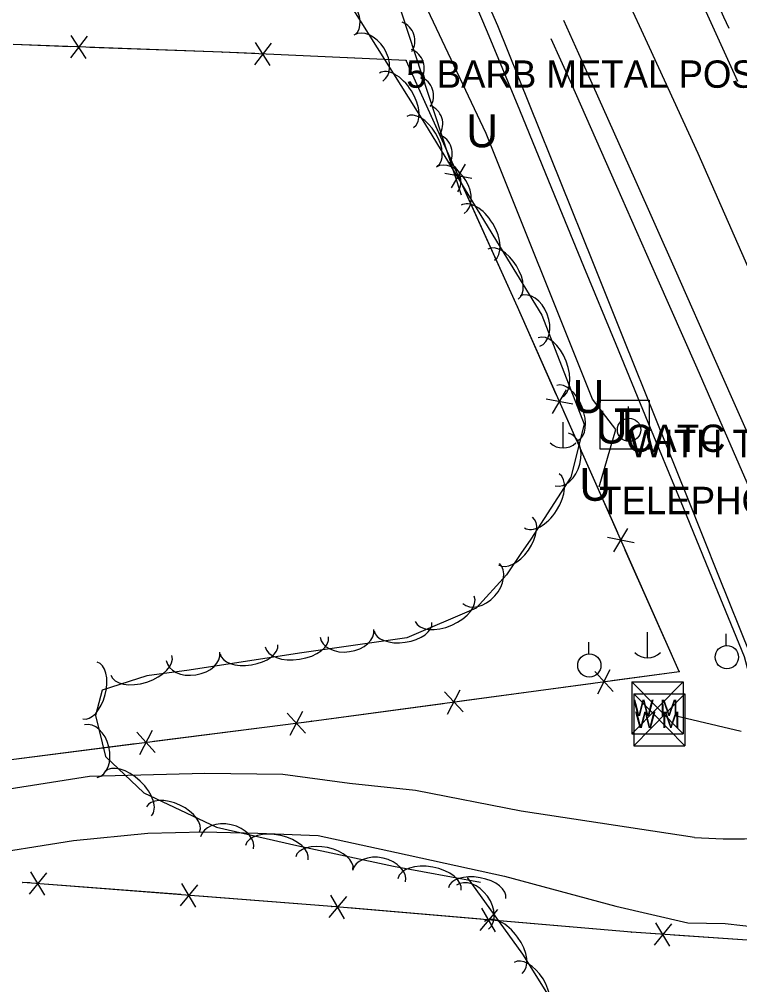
# Model space of a CAD drawing. Extents: x 954793 to 988390, y 1867850 to 1924428.
# Drawn here: x 964724.7 to 964856.4, y 1899937.2 to 1900113.7 of the extents above; entities that cross this region are included whole.
import ezdxf

# ---------------------------------------------------------------- set-up
doc = ezdxf.new("R2010")
doc.units = 0
for name, color, linetype in [('Default', 7, 'Continuous'), ('S_DITCHLINE', 7, 'Continuous'), ('S_DRIVEWAY', 7, 'Continuous'), ('S_EDGE_PAVEMENT', 7, 'Continuous'), ('S_FENCE', 7, 'Continuous'), ('S_FENCE_ANNOT', 7, 'Continuous'), ('S_MSC_PT_SYM', 7, 'Continuous'), ('S_PAVEMENT_CROWN', 7, 'Continuous'), ('S_SHOULDER', 7, 'Continuous'), ('S_TELEPHONE_UTILITIES', 7, 'Continuous'), ('S_TELEPHONE_UTILITIES_ANNOT', 7, 'Continuous'), ('S_TREE', 7, 'Continuous'), ('S_UNDERGROUND_CABLE', 7, 'Continuous'), ('S_UNDERGROUND_CABLE_ANNOT', 7, 'Continuous'), ('S_UTILITY_POLE', 7, 'Continuous'), ('S_UTILITY_POLE_ANNOT', 7, 'Continuous'), ('S_UTL_PT_SYM', 7, 'Continuous'), ('S_WATER_UTILITIES', 7, 'Continuous')]:
    doc.layers.add(name, color=color, linetype=linetype)

msp = doc.modelspace()

# ---------------------------------------------------------------- linework, layer by layer
at = {"layer": 'S_DITCHLINE'}
for points in [[(964866.24, 1899966.52), (964862.31, 1899982.02), (964858.37, 1899997.52), (964852.6, 1900011.89), (964846.83, 1900026.26), (964841.05, 1900040.63), (964835.28, 1900055), (964829.51, 1900069.37), (964823.74, 1900083.74), (964817.96, 1900098.11), (964812.19, 1900112.48), (964804.39, 1900130.33), (964796.58, 1900148.19), (964788.77, 1900166.04), (964780.97, 1900183.89), (964772.83, 1900203.7), (964764.69, 1900223.52), (964756.24, 1900241.07), (964747.8, 1900258.62), (964739.35, 1900276.17), (964730.91, 1900293.72), (964722.46, 1900311.27), (964714.02, 1900328.82), (964705.58, 1900346.37)], [(964865.42, 1899966.3), (964861.36, 1899981.72), (964857.3, 1899997.14), (964851.43, 1900011.41), (964845.55, 1900025.69), (964839.67, 1900039.96), (964833.8, 1900054.23), (964827.92, 1900068.51), (964822.04, 1900082.78), (964816.17, 1900097.05), (964810.29, 1900111.33), (964802.64, 1900129.29), (964794.99, 1900147.25), (964787.33, 1900165.22), (964779.68, 1900183.18), (964771.42, 1900202.81), (964763.16, 1900222.44), (964754.71, 1900240), (964746.26, 1900257.56), (964737.8, 1900275.11), (964729.35, 1900292.67), (964720.9, 1900310.22), (964712.45, 1900327.78), (964703.99, 1900345.33)]]:
    msp.add_lwpolyline(points, dxfattribs=at)
at = {"layer": 'S_DRIVEWAY'}
for points in [[(964848.11, 1899964.11), (964816.43, 1899968.94), (964797.09, 1899972.68), (964785.08, 1899974.01), (964772.87, 1899975.61), (964758.6, 1899975.84), (964737.51, 1899975.26), (964714.69, 1899971.67), (964675.31, 1899963.96)], [(964679.19, 1899953.21), (964716.21, 1899960.66), (964734.62, 1899963.59), (964748.15, 1899964.91), (964758.27, 1899965.16), (964768.27, 1899964.88), (964779.33, 1899964.49), (964793.66, 1899961.36), (964813.39, 1899957.07), (964833.74, 1899951.57), (964846.9, 1899948.5), (964853.76, 1899948.41), (964860.21, 1899947.64), (964867.96, 1899949.3), (964879.1, 1899951.43)]]:
    msp.add_lwpolyline(points, dxfattribs=at)
msp.add_ellipse((964853.32, 1900037.01), major_axis=(92.2, -4.15), ratio=0.791809, start_param=4.691532, end_param=4.918671, dxfattribs=at)
at = {"layer": 'S_EDGE_PAVEMENT'}
for points in [[(964856.03, 1900102.29), (964851.17, 1900113.05), (964842.05, 1900133.24), (964834.59, 1900149.79), (964827.13, 1900166.33), (964819.02, 1900184.19), (964810.92, 1900202.05), (964804.67, 1900215.97), (964798.43, 1900229.9), (964789.69, 1900249.21), (964780.95, 1900268.53), (964770.89, 1900290.7), (964762.58, 1900308.03), (964754.27, 1900325.37), (964745.24, 1900342.26), (964736.21, 1900359.15), (964726.67, 1900375.16), (964717.14, 1900391.17), (964704.89, 1900410.18), (964692.64, 1900429.2), (964681.94, 1900444.58), (964671.24, 1900459.96), (964659, 1900475.53), (964646.77, 1900491.1)], [(964903.33, 1899934.92), (964895.65, 1899952.43), (964887.97, 1899969.94), (964878.88, 1899990.53), (964869.8, 1900011.12), (964860.92, 1900031.11), (964852.05, 1900051.11), (964844.64, 1900067.82), (964837.23, 1900084.54), (964828.61, 1900103.69), (964824.23, 1900113.43)]]:
    msp.add_lwpolyline(points, dxfattribs=at)
at = {"layer": 'S_FENCE'}
for p, q in [((964737.06, 1900110.62), (964734.05, 1900106.62)), ((964736.91, 1900106.52), (964734.19, 1900110.72)), ((964770.72, 1900109.33), (964767.66, 1900105.37)), ((964770.53, 1900105.24), (964767.85, 1900109.46)), ((964761.8, 1900107.69), (964723.56, 1900109.05)), ((964795.42, 1900106.16), (964761.8, 1900107.69)), ((964815.76, 1900061.09), (964795.42, 1900106.16)), ((964803.68, 1900082.87), (964806.24, 1900087.17)), ((964807.42, 1900084.56), (964802.5, 1900085.49)), ((964845.32, 1899994.48), (964815.76, 1900061.09)), ((964822.15, 1900041.65), (964824.73, 1900045.94)), ((964825.89, 1900043.31), (964820.98, 1900044.27)), ((964833.38, 1900016.34), (964835.96, 1900020.62)), ((964837.12, 1900018), (964832.22, 1900018.96)), ((964778.11, 1899985.37), (964845.32, 1899994.48)), ((964829.88, 1899994.45), (964833.27, 1899990.78)), ((964830.43, 1899990.4), (964832.72, 1899994.84)), ((964802.98, 1899986.68), (964805.28, 1899991.12)), ((964802.43, 1899990.74), (964805.83, 1899987.06)), ((964773.66, 1899986.87), (964777.02, 1899983.17)), ((964774.18, 1899982.81), (964776.5, 1899987.23)), ((964721.82, 1899978.22), (964778.11, 1899985.37)), ((964746.19, 1899983.38), (964749.55, 1899979.68)), ((964746.7, 1899979.32), (964749.03, 1899983.74)), ((964729.64, 1899957.64), (964726.46, 1899953.78)), ((964729.32, 1899953.56), (964726.78, 1899957.86)), ((964781.84, 1899951.51), (964725.3, 1899955.92)), ((964756.93, 1899951.4), (964754.39, 1899955.71)), ((964757.25, 1899955.49), (964754.07, 1899951.62)), ((964784.49, 1899953.34), (964781.28, 1899949.5)), ((964784.14, 1899949.26), (964781.63, 1899953.59)), ((964836.64, 1899946.8), (964781.84, 1899951.51)), ((964812.08, 1899950.97), (964808.87, 1899947.13)), ((964811.73, 1899946.89), (964809.22, 1899951.21)), ((964843.63, 1899944.26), (964841.05, 1899948.55)), ((964868.54, 1899944.59), (964836.64, 1899946.8)), ((964843.91, 1899948.35), (964840.77, 1899944.46))]:
    msp.add_line(p, q, dxfattribs=at)
for points in [[(964734.12, 1900108.67), (964723.56, 1900109.05)], [(964761.8, 1900107.69), (964737.55, 1900108.55)], [(964767.76, 1900107.42), (964761.8, 1900107.69)], [(964795.42, 1900106.16), (964771.19, 1900107.26)], [(964804.37, 1900086.33), (964795.42, 1900106.16)], [(964815.76, 1900061.09), (964805.78, 1900083.2)], [(964822.85, 1900045.1), (964815.76, 1900061.09)], [(964834.09, 1900019.79), (964824.25, 1900041.97)], [(964845.32, 1899994.48), (964835.48, 1900016.65)], [(964832.99, 1899992.81), (964845.32, 1899994.48)], [(964805.55, 1899989.09), (964829.59, 1899992.35)], [(964778.11, 1899985.37), (964802.15, 1899988.63)], [(964749.29, 1899981.71), (964773.36, 1899984.77)], [(964776.76, 1899985.2), (964778.11, 1899985.37)], [(964721.82, 1899978.22), (964745.88, 1899981.28)], [(964726.62, 1899955.82), (964725.3, 1899955.92)], [(964754.23, 1899953.67), (964730.05, 1899955.55)], [(964781.84, 1899951.51), (964757.65, 1899953.4)], [(964809.05, 1899949.17), (964784.88, 1899951.25)], [(964836.64, 1899946.8), (964812.47, 1899948.88)], [(964840.91, 1899946.5), (964836.64, 1899946.8)], [(964868.54, 1899944.59), (964844.34, 1899946.27)]]:
    msp.add_lwpolyline(points, dxfattribs=at)
at = {"layer": 'S_MSC_PT_SYM'}
for points in [[(964761.8, 1900107.69), (964761.8, 1900107.74), (964761.8, 1900107.69), (964761.75, 1900107.69), (964761.8, 1900107.69), (964761.8, 1900107.64), (964761.8, 1900107.69), (964761.85, 1900107.69)], [(964795.42, 1900106.16), (964795.42, 1900106.21), (964795.42, 1900106.16), (964795.37, 1900106.16), (964795.42, 1900106.16), (964795.42, 1900106.11), (964795.42, 1900106.16), (964795.47, 1900106.16)], [(964815.76, 1900061.09), (964815.76, 1900061.14), (964815.76, 1900061.09), (964815.71, 1900061.09), (964815.76, 1900061.09), (964815.76, 1900061.04), (964815.76, 1900061.09), (964815.81, 1900061.09)], [(964845.32, 1899994.48), (964845.32, 1899994.53), (964845.32, 1899994.48), (964845.27, 1899994.48), (964845.32, 1899994.48), (964845.32, 1899994.43), (964845.32, 1899994.48), (964845.37, 1899994.48)], [(964778.11, 1899985.37), (964778.11, 1899985.42), (964778.11, 1899985.37), (964778.06, 1899985.37), (964778.11, 1899985.37), (964778.11, 1899985.32), (964778.11, 1899985.37), (964778.16, 1899985.37)], [(964725.3, 1899955.92), (964725.3, 1899955.97), (964725.3, 1899955.92), (964725.25, 1899955.92), (964725.3, 1899955.92), (964725.3, 1899955.87), (964725.3, 1899955.92), (964725.35, 1899955.92)], [(964781.84, 1899951.51), (964781.84, 1899951.56), (964781.84, 1899951.51), (964781.79, 1899951.51), (964781.84, 1899951.51), (964781.84, 1899951.46), (964781.84, 1899951.51), (964781.89, 1899951.51)], [(964836.64, 1899946.8), (964836.64, 1899946.85), (964836.64, 1899946.8), (964836.59, 1899946.8), (964836.64, 1899946.8), (964836.64, 1899946.75), (964836.64, 1899946.8), (964836.69, 1899946.8)]]:
    msp.add_lwpolyline(points, dxfattribs=at)
at = {"layer": 'S_PAVEMENT_CROWN'}
msp.add_lwpolyline([(964923.25, 1899920.03), (964914.24, 1899939.9), (964907.06, 1899957.13), (964899.87, 1899974.37), (964890.65, 1899995.2), (964881.42, 1900016.03), (964872.41, 1900035.94), (964863.4, 1900055.86), (964856.11, 1900072.52), (964848.82, 1900089.17), (964839.92, 1900108.5), (964831.01, 1900127.83), (964823.68, 1900144.7), (964816.34, 1900161.57), (964808.19, 1900179.42), (964800.04, 1900197.27), (964793.91, 1900210.97), (964787.78, 1900224.66), (964778.81, 1900244.29), (964769.83, 1900263.92), (964759.86, 1900285.65), (964751.77, 1900302.66), (964743.68, 1900319.67), (964734.84, 1900336.51)], dxfattribs=at)
at = {"layer": 'S_SHOULDER'}
for points in [[(964854.44, 1900111.98), (964853.5, 1900114.09), (964844.46, 1900134.29), (964837.15, 1900150.86), (964829.83, 1900167.42), (964821.89, 1900185.39), (964813.96, 1900203.36)], [(964881.22, 1899975.59), (964873.67, 1899992.73), (964866.12, 1900009.87), (964857.36, 1900029.9), (964848.59, 1900049.92), (964841.27, 1900066.53), (964833.95, 1900083.14), (964825.43, 1900102.28), (964821.95, 1900110.1)]]:
    msp.add_lwpolyline(points, dxfattribs=at)
at = {"layer": 'S_TELEPHONE_UTILITIES'}
msp.add_lwpolyline([(964830.86, 1900035.08), (964830.86, 1900044.08), (964839.86, 1900044.08), (964839.86, 1900035.08)], close=True, dxfattribs=at)
at = {"layer": 'S_TREE'}
for points in [[(964719.28, 1900291.92), (964754.02, 1900222.2), (964777.79, 1900166.07), (964805.48, 1900081.6)], [(964782.8, 1900120.14), (964798.76, 1900094.7), (964813.27, 1900070.91), (964820.21, 1900059.57), (964827.97, 1900039.7), (964825.53, 1900030), (964818.22, 1900018.64), (964816.38, 1900016.03), (964813.78, 1900012.15), (964808.2, 1900006.06), (964795.54, 1900000.62), (964775.93, 1899997.81), (964755.73, 1899994.69), (964747.99, 1899993.69), (964739.82, 1899991.07), (964738.64, 1899986.42), (964740.45, 1899978.92), (964747.45, 1899972.28), (964760.74, 1899966.03), (964775.41, 1899962.68), (964793.12, 1899958.89), (964809.03, 1899955.97)], [(964806.56, 1899956.79), (964816.7, 1899942.78), (964828.41, 1899924.11), (964845.34, 1899907.48), (964866.18, 1899894.91), (964882.15, 1899879.86), (964893.45, 1899863.54), (964900.68, 1899845.65), (964898.76, 1899831.42), (964893.69, 1899821.93), (964887.8, 1899815.17), (964876.59, 1899808.79), (964866.91, 1899803.59), (964858.53, 1899796.32), (964849.48, 1899789.06), (964842.01, 1899782.15), (964833.96, 1899775.97), (964822.07, 1899770.14), (964806.61, 1899766.06), (964790.41, 1899761.74), (964777.17, 1899755.66)]]:
    msp.add_lwpolyline(points, dxfattribs=at)
for centre in [(964793.38, 1900109.74), (964795.09, 1900104.75), (964796.78, 1900099.72), (964798.47, 1900094.55), (964800.2, 1900089.17), (964801.79, 1900084.08)]:
    msp.add_arc(centre, 3.64, 327.3537, 68.9506, dxfattribs=at)
for centre, major_axis, ratio in [((964783.24, 1900115.45), (-2.84, 4.53), 0.540699), ((964788.49, 1900106.58), (-2.63, 4.2), 0.685311), ((964793.64, 1900098.88), (-3.12, 4.97), 0.55008), ((964798.31, 1900091.38), (-2.78, 4.56), 0.540699), ((964803.45, 1900082.44), (-2.58, 4.23), 0.685311), ((964808.49, 1900074.67), (-3.05, 5.01), 0.55008), ((964813.11, 1900067.1), (-2.79, 4.56), 0.540699), ((964818.05, 1900058.54), (-1.8, 4.62), 0.685311), ((964821.66, 1900050.01), (-2.13, 5.47), 0.55008), ((964824.89, 1900041.75), (-1.94, 4.98), 0.540699), ((964823.88, 1900033.22), (1.21, 4.81), 0.685311), ((964820.21, 1900025.65), (3.17, 4.94), 0.55008), ((964815.4, 1900018.32), (3.08, 4.37), 0.540699), ((964809.1, 1900010.56), (3.35, 3.65), 0.685311), ((964802.47, 1900005.9), (5.39, 2.32), 0.55008), ((964794.83, 1900002.66), (5.29, 0.76), 0.540699), ((964784.59, 1900001.46), (4.91, 0.7), 0.685311), ((964775.44, 1899999.88), (5.8, 0.89), 0.55008), ((964756.45, 1899997.21), (4.9, 0.76), 0.685311), ((964766.68, 1899998.53), (5.28, 0.82), 0.540699), ((964747, 1899995.6), (5.59, 1.79), 0.55008), ((964737.6, 1899990.97), (1.31, 5.18), 0.540699), ((964737.76, 1899979.89), (-1.16, 4.82), 0.685311), ((964744.57, 1899972.09), (-4.26, 4.04), 0.55008), ((964752.8, 1899967.42), (-4.84, 2.28), 0.540699), ((964762.67, 1899963.14), (-4.83, 1.1), 0.685311), ((964771.76, 1899961.34), (-5.72, 1.3), 0.55008), ((964780.45, 1899959.44), (-5.23, 1.12), 0.540699), ((964790.47, 1899957.03), (-4.85, 1.04), 0.685311), ((964799.68, 1899955.53), (-5.77, 1.06), 0.55008), ((964808.4, 1899953.93), (-5.26, 0.97), 0.540699), ((964807.53, 1899951.38), (-2.91, 4.01), 0.685311), ((964813.18, 1899944.03), (-3.44, 4.75), 0.55008), ((964817.98, 1899936.75), (-2.84, 4.53), 0.540699)]:
    msp.add_ellipse(centre, major_axis=major_axis, ratio=ratio, start_param=3.141593, end_param=6.283185, dxfattribs=at)
at = {"layer": 'S_UNDERGROUND_CABLE'}
for p, q in [((964810.04, 1900092.82), (964760.78, 1900196.84)), ((964829.48, 1900044.26), (964810.04, 1900092.82)), ((964833.72, 1900038.68), (964829.48, 1900044.26)), ((964830.72, 1900028.22), (964833.72, 1900038.68))]:
    msp.add_line(p, q, dxfattribs=at)
at = {"layer": 'S_UTILITY_POLE'}
for p, q in [((964836.04, 1900040.78), (964836.04, 1900042.89)), ((964824.03, 1900040.03), (964824.03, 1900035.3)), ((964839.5, 1900001.68), (964839.5, 1899996.95)), ((964828.78, 1899997.71), (964828.78, 1899999.82)), ((964853.93, 1899999.23), (964853.93, 1900001.34))]:
    msp.add_line(p, q, dxfattribs=at)
for centre in [(964836.16, 1900038.64), (964854.05, 1899997.09), (964828.9, 1899995.57)]:
    msp.add_circle(centre, 2.13, dxfattribs=at)
for centre in [(964824.1, 1900038.73), (964839.56, 1900000.38)]:
    msp.add_arc(centre, 3.41, 226.3972, 313.6028, dxfattribs=at)
at = {"layer": 'S_UTL_PT_SYM'}
msp.add_lwpolyline([(964844.55, 1899986.36), (964844.55, 1899986.41), (964844.55, 1899986.36), (964844.5, 1899986.36), (964844.55, 1899986.36), (964844.55, 1899986.31), (964844.55, 1899986.36), (964844.6, 1899986.36)], dxfattribs=at)
at = {"layer": 'S_WATER_UTILITIES'}
for p, q in [((964836.69, 1899992.56), (964846.03, 1899992.56)), ((964836.69, 1899992.56), (964836.69, 1899983.07)), ((964836.69, 1899992.56), (964846.03, 1899983.07)), ((964846.03, 1899992.56), (964836.69, 1899983.07)), ((964846.03, 1899992.56), (964846.03, 1899983.07)), ((964837.03, 1899990.38), (964846.37, 1899990.38)), ((964837.03, 1899990.38), (964837.03, 1899980.89)), ((964837.03, 1899990.38), (964846.37, 1899980.89)), ((964846.37, 1899990.38), (964837.03, 1899980.89)), ((964846.37, 1899990.38), (964846.37, 1899980.89)), ((964856.65, 1899983.51), (964844.55, 1899986.36)), ((964836.69, 1899983.07), (964846.03, 1899983.07)), ((964837.03, 1899980.89), (964846.37, 1899980.89))]:
    msp.add_line(p, q, dxfattribs=at)

# ---------------------------------------------------------------- texts
at = {"layer": 'Default'}
for p in [(964806.41, 1900090.28), (964825.85, 1900041.72), (964830.09, 1900036.14), (964827.09, 1900025.67)]:
    msp.add_text('U', height=6, rotation=360, dxfattribs=at).set_placement(p)
at = {"layer": 'S_FENCE_ANNOT'}
msp.add_text('5 BARB METAL POST CN:GOOD', height=5, dxfattribs=at).set_placement((964795.42, 1900101.16))
at = {"layer": 'S_TELEPHONE_UTILITIES'}
msp.add_text('T', height=6, rotation=360, dxfattribs=at).set_placement((964833.42, 1900036.58))
at = {"layer": 'S_TELEPHONE_UTILITIES_ANNOT'}
msp.add_text('CATC', height=5, dxfattribs=at).set_placement((964835.59, 1900034.6))
at = {"layer": 'S_UNDERGROUND_CABLE_ANNOT'}
msp.add_text('TELEPHONE CATC', height=5, dxfattribs=at).set_placement((964830.72, 1900023.22))
at = {"layer": 'S_UTILITY_POLE_ANNOT'}
msp.add_text('WITH TRANSFORMER', height=5, dxfattribs=at).set_placement((964836.16, 1900033.64))
at = {"layer": 'S_WATER_UTILITIES'}
for p in [(964836.9, 1899986.33), (964837.23, 1899984.15)]:
    msp.add_text('W M', height=3, rotation=360, dxfattribs=at).set_placement(p)

doc.saveas('drawing.dxf')
